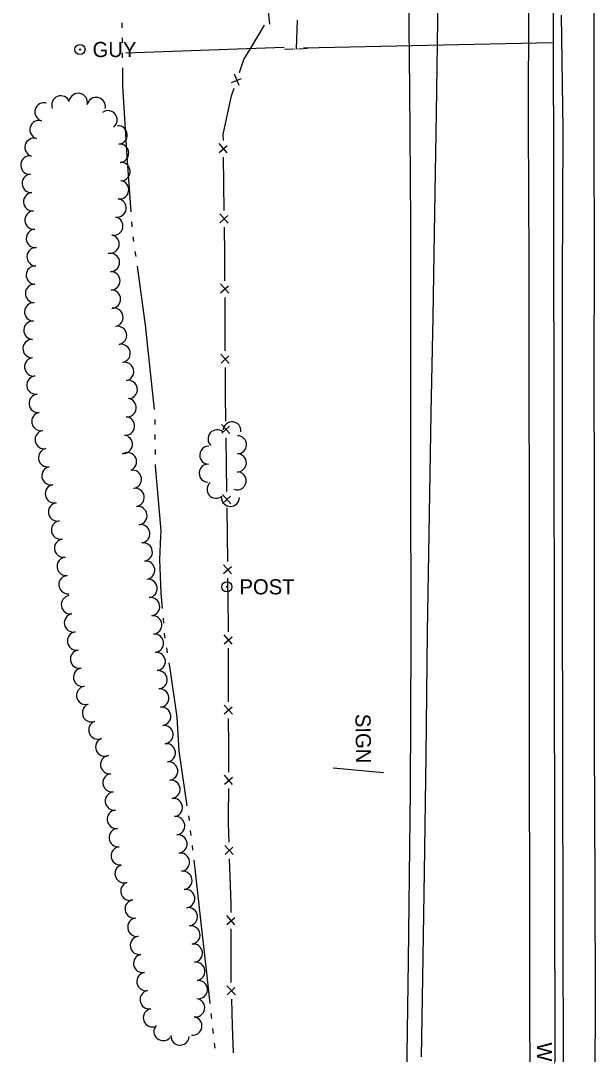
# Model space of a CAD drawing. Extents: x 589250 to 1188077, y 162953 to 363065.
# Drawn here: x 593833.4 to 594061.3, y 175216.8 to 175626.5 of the extents above; entities that cross this region are included whole.
import ezdxf

# ---------------------------------------------------------------- set-up
doc = ezdxf.new("R2010")
doc.units = 0
for name, color, linetype in [('E_DRN_Pipe', 7, 'Continuous'), ('E_DRN_SS_UG', 7, 'Continuous'), ('E_FEN_P', 7, 'Continuous'), ('E_LAND_TreeLine_P', 7, 'Continuous'), ('E_MISCPROP', 7, 'Continuous'), ('E_RDWY', 7, 'Continuous'), ('E_SGN', 7, 'Continuous'), ('E_SGN_Text', 7, 'Continuous'), ('E_UTL_EGuyWire', 7, 'Continuous'), ('E_WAL', 7, 'Continuous'), ('E_WAL_Text', 7, 'Continuous'), ('E_WTR_FlowLine', 7, 'Continuous')]:
    doc.layers.add(name, color=color, linetype=linetype)

msp = doc.modelspace()

# ---------------------------------------------------------------- linework, layer by layer
at = {"layer": 'E_DRN_Pipe'}
for p, q in [((594045.61, 175022.25), (594044.63, 175639.68)), ((593875.04, 175613.75), (593937.88, 175615.92))]:
    msp.add_line(p, q, dxfattribs=at)
at = {"layer": 'E_DRN_SS_UG'}
msp.add_line((594044.11, 175617.61), (593945.58, 175615.53), dxfattribs=at)
at = {"layer": 'E_FEN_P'}
for p, q in [((593932.17, 175625.13), (593931.66, 175630)), ((593924.6, 175615.5), (593930.05, 175624.62)), ((593921.92, 175611.02), (593924.6, 175615.5)), ((593920.18, 175605.91), (593921.92, 175611.02)), ((593917, 175601.96), (593920.88, 175603.57)), ((593919.99, 175600.76), (593918.14, 175605.3)), ((593917.02, 175596.67), (593918.05, 175599.69)), ((593915.45, 175589.41), (593917.02, 175596.67)), ((593913.72, 175581.4), (593915.45, 175589.41)), ((593913.75, 175578.98), (593913.72, 175581.4)), ((593915.29, 175574.06), (593912.03, 175577.72)), ((593912.07, 175574.19), (593915.19, 175577.01)), ((593913.96, 175561.79), (593913.83, 175572.41)), ((593914.09, 175551.17), (593913.96, 175561.79)), ((593915.63, 175546.25), (593912.37, 175549.91)), ((593912.41, 175546.38), (593915.53, 175549.2)), ((593914.3, 175533.98), (593914.17, 175544.6)), ((593914.3, 175533.16), (593914.3, 175533.98)), ((593914.36, 175523.36), (593914.3, 175533.16)), ((593915.88, 175518.43), (593912.63, 175522.11)), ((593912.65, 175518.58), (593915.79, 175521.38)), ((593914.46, 175506.17), (593914.4, 175516.79)), ((593914.52, 175495.55), (593914.46, 175506.17)), ((593916.03, 175490.62), (593912.79, 175494.3)), ((593912.81, 175490.77), (593915.95, 175493.57)), ((593914.58, 175484.92), (593914.55, 175488.97)), ((593914.66, 175478.35), (593914.58, 175484.92)), ((593914.79, 175467.74), (593914.66, 175478.35)), ((593916.33, 175462.82), (593913.07, 175466.47)), ((593913.11, 175462.95), (593916.23, 175465.77)), ((593915, 175450.54), (593914.87, 175461.16)), ((593915.13, 175439.93), (593915, 175450.54)), ((593916.67, 175435.01), (593913.41, 175438.66)), ((593913.45, 175435.13), (593916.57, 175437.96)), ((593915.34, 175422.73), (593915.21, 175433.35)), ((593915.46, 175412.12), (593915.34, 175422.73)), ((593917.01, 175407.19), (593913.75, 175410.85)), ((593913.79, 175407.32), (593916.91, 175410.15)), ((593915.67, 175394.92), (593915.55, 175405.54)), ((593915.76, 175388.13), (593915.67, 175394.92)), ((593915.77, 175384.31), (593915.76, 175388.13)), ((593917.27, 175379.37), (593914.04, 175383.06)), ((593914.04, 175379.53), (593917.19, 175382.32)), ((593915.81, 175367.11), (593915.78, 175377.73)), ((593915.83, 175356.49), (593915.81, 175367.11)), ((593917.33, 175351.56), (593914.1, 175355.25)), ((593914.11, 175351.72), (593917.26, 175354.51)), ((593915.87, 175339.3), (593915.85, 175349.92)), ((593915.9, 175328.68), (593915.87, 175339.3)), ((593917.4, 175323.74), (593914.17, 175327.44)), ((593914.18, 175323.91), (593917.32, 175326.7)), ((593915.81, 175311.49), (593915.9, 175322.11)), ((593915.78, 175308.15), (593915.81, 175311.49)), ((593916.02, 175300.87), (593915.78, 175308.15)), ((593917.66, 175295.98), (593914.32, 175299.58)), ((593914.44, 175296.05), (593917.5, 175298.93)), ((593916.57, 175283.69), (593916.23, 175294.3)), ((593916.8, 175276.42), (593916.57, 175283.69)), ((593916.81, 175273.07), (593916.8, 175276.42)), ((593918.31, 175268.14), (593915.08, 175271.83)), ((593915.09, 175268.3), (593918.24, 175271.09)), ((593916.84, 175255.88), (593916.82, 175266.5)), ((593916.87, 175245.31), (593916.84, 175255.88)), ((593918.51, 175240.37), (593915.18, 175243.96)), ((593915.29, 175240.44), (593918.35, 175243.32)), ((593916.87, 175245.26), (593916.87, 175245.31)), ((593917.42, 175228.08), (593917.08, 175238.69)), ((593917.76, 175217.46), (593917.42, 175228.08))]:
    msp.add_line(p, q, dxfattribs=at)
at = {"layer": 'E_LAND_TreeLine_P'}
for centre, radius, start, end in [((593856.2, 175594.05), 3.64, 347.1288, 167.1288), ((593842.62, 175590.27), 3.64, 74.1949, 254.1949), ((593849.3, 175593.03), 3.64, 21.4715, 201.4715), ((593863.3, 175592.43), 3.64, 347.1288, 167.1288), ((593868.02, 175587.18), 3.64, 306.2369, 126.2369), ((593840.64, 175583.26), 3.64, 74.1949, 254.1949), ((593872.01, 175581.19), 3.64, 274.4307, 94.4307), ((593838.66, 175576.25), 3.64, 74.1949, 254.1949), ((593872.57, 175573.93), 3.64, 274.4307, 94.4307), ((593837, 175569.21), 3.64, 94.3907, 274.3907), ((593873.13, 175566.66), 3.64, 274.4307, 94.4307), ((593837.56, 175561.95), 3.64, 94.3907, 274.3907), ((593872.58, 175559.43), 3.64, 262.1685, 82.1685), ((593838.12, 175554.69), 3.64, 94.3907, 274.3907), ((593871.59, 175552.22), 3.64, 262.1685, 82.1685), ((593838.67, 175547.42), 3.64, 94.3907, 274.3907), ((593870.29, 175545.05), 3.64, 258.3602, 78.3602), ((593839.23, 175540.16), 3.64, 94.3907, 274.3907), ((593868.82, 175537.92), 3.64, 258.3602, 78.3602), ((593839.49, 175532.89), 3.64, 87.5194, 267.5194), ((593868.95, 175530.64), 3.64, 271.5944, 91.5944), ((593839.17, 175525.62), 3.64, 87.5194, 267.5194), ((593869.15, 175523.36), 3.64, 271.5944, 91.5944), ((593838.86, 175518.34), 3.64, 87.5194, 267.5194), ((593869.36, 175516.08), 3.64, 271.5944, 91.5944), ((593838.54, 175511.06), 3.64, 87.5194, 267.5194), ((593870.37, 175508.89), 3.64, 281.1684, 101.1684), ((593838.23, 175503.78), 3.64, 87.5194, 267.5194), ((593871.78, 175501.74), 3.64, 281.1684, 101.1684), ((593837.91, 175496.51), 3.64, 87.5194, 267.5194), ((593873.19, 175494.6), 3.64, 281.1684, 101.1684), ((593838.54, 175489.26), 3.64, 96.9412, 276.9412), ((593874.6, 175487.45), 3.64, 281.1684, 101.1684), ((593839.42, 175482.03), 3.64, 96.9412, 276.9412), ((593876.01, 175480.31), 3.64, 281.1684, 101.1684), ((593840.3, 175474.8), 3.64, 96.9412, 276.9412), ((593875.59, 175473.07), 3.64, 264.3591, 84.3591), ((593841.4, 175467.61), 3.64, 100.5404, 280.5404), ((593874.87, 175465.82), 3.64, 264.3591, 84.3591), ((593917.17, 175463.93), 3.58, 353.5743, 173.5743), ((593842.73, 175460.44), 3.64, 100.5404, 280.5404), ((593911.23, 175460.75), 3.58, 49.0657, 229.0657), ((593874.07, 175458.58), 3.64, 263.1046, 83.1046), ((593919.35, 175458.39), 3.58, 269.4262, 89.4262), ((593844.06, 175453.28), 3.64, 100.5404, 280.5404), ((593875.7, 175451.65), 3.64, 295.4744, 115.4744), ((593907.93, 175454.28), 3.58, 88.3133, 268.3133), ((593919.28, 175451.23), 3.58, 269.4262, 89.4262), ((593907.72, 175447.12), 3.58, 88.3133, 268.3133), ((593845.39, 175446.12), 3.64, 100.5404, 280.5404), ((593877.62, 175444.7), 3.64, 278.8294, 98.8294), ((593919.2, 175444.07), 3.58, 248.8979, 68.8979), ((593846.73, 175438.96), 3.64, 100.5404, 280.5404), ((593910.87, 175440.76), 3.58, 130.9356, 310.9356), ((593878.74, 175437.5), 3.64, 278.8294, 98.8294), ((593848, 175431.79), 3.64, 99.3724, 279.3724), ((593879.86, 175430.3), 3.64, 278.8294, 98.8294), ((593916.53, 175437.51), 3.58, 180.6993, 0.6993), ((593849.19, 175424.6), 3.64, 99.3724, 279.3724), ((593880.97, 175423.11), 3.64, 278.8294, 98.8294), ((593850.38, 175417.42), 3.64, 99.3724, 279.3724), ((593881.95, 175415.89), 3.64, 277.6675, 97.6675), ((593851.42, 175410.21), 3.64, 95.5984, 275.5984), ((593882.92, 175408.67), 3.64, 277.6675, 97.6675), ((593852.13, 175402.96), 3.64, 95.5984, 275.5984), ((593883.89, 175401.45), 3.64, 277.6675, 97.6675), ((593853.1, 175395), 3.64, 99.5639, 279.5639), ((593884.87, 175394.23), 3.64, 277.6675, 97.6675), ((593854.31, 175387.81), 3.64, 99.5639, 279.5639), ((593885.75, 175387), 3.64, 275.414, 95.414), ((593855.52, 175380.63), 3.64, 99.5639, 279.5639), ((593886.44, 175379.75), 3.64, 275.414, 95.414), ((593856.73, 175373.45), 3.64, 99.5639, 279.5639), ((593887.12, 175372.5), 3.64, 275.414, 95.414), ((593857.94, 175366.26), 3.64, 99.5639, 279.5639), ((593887.81, 175365.25), 3.64, 275.414, 95.414), ((593859.15, 175359.08), 3.64, 99.5639, 279.5639), ((593888.5, 175357.99), 3.64, 275.414, 95.414), ((593861.45, 175352.19), 3.64, 110.2359, 290.2359), ((593889.26, 175350.75), 3.64, 277.2562, 97.2562), ((593864, 175345.36), 3.64, 111.8605, 291.8605), ((593890.18, 175343.52), 3.64, 277.2562, 97.2562), ((593866.71, 175338.6), 3.64, 111.8605, 291.8605), ((593891.1, 175336.3), 3.64, 277.2562, 97.2562), ((593868.65, 175331.64), 3.64, 97.4091, 277.4091), ((593892.02, 175329.07), 3.64, 277.2562, 97.2562), ((593869.59, 175324.42), 3.64, 97.4091, 277.4091), ((593892.94, 175321.85), 3.64, 277.2562, 97.2562), ((593870.53, 175317.19), 3.64, 97.4091, 277.4091), ((593893.87, 175314.62), 3.64, 277.4091, 97.4091), ((593871.33, 175309.95), 3.64, 96.0551, 276.0551), ((593894.81, 175307.4), 3.64, 277.4091, 97.4091), ((593872.1, 175302.71), 3.64, 96.0551, 276.0551), ((593895.75, 175300.18), 3.64, 277.4091, 97.4091), ((593872.87, 175295.47), 3.64, 96.0551, 276.0551), ((593896.69, 175292.95), 3.64, 277.4091, 97.4091), ((593874.39, 175288.38), 3.64, 108.2248, 288.2248), ((593897.69, 175285.74), 3.64, 278.5146, 98.5146), ((593876.66, 175281.47), 3.64, 108.2248, 288.2248), ((593898.77, 175278.53), 3.64, 278.5146, 98.5146), ((593878.39, 175274.42), 3.64, 98.2231, 278.2231), ((593899.85, 175271.33), 3.64, 278.5146, 98.5146), ((593879.43, 175267.21), 3.64, 98.2231, 278.2231), ((593900.85, 175264.11), 3.64, 277.7277, 97.7277), ((593880.47, 175260), 3.64, 98.2231, 278.2231), ((593901.83, 175256.9), 3.64, 277.7277, 97.7277), ((593881.74, 175252.83), 3.64, 100.8239, 280.8239), ((593902.81, 175249.68), 3.64, 277.7277, 97.7277), ((593883.08, 175245.67), 3.64, 99.9719, 279.9719), ((593903.79, 175242.46), 3.64, 277.7277, 97.7277), ((593884.34, 175238.49), 3.64, 99.9719, 279.9719), ((593902.71, 175235.26), 3.64, 261.4532, 81.4532), ((593885.61, 175231.32), 3.64, 99.9719, 279.9719), ((593901.63, 175228.05), 3.64, 261.4532, 81.4532), ((593889.84, 175225.86), 3.64, 139.7849, 319.7849), ((593896.56, 175224.09), 3.64, 177.3328, 357.3328)]:
    msp.add_arc(centre, radius, start, end, dxfattribs=at)
at = {"layer": 'E_MISCPROP'}
for radius in [2, 0.25]:
    msp.add_circle((593915.14, 175402.09), radius, dxfattribs=at)
at = {"layer": 'E_RDWY'}
for p, q in [((594034.81, 175585.32), (594034.98, 175648)), ((594060.84, 175580.26), (594060.78, 175642)), ((593998.28, 175589.79), (593998.89, 175635.63)), ((593997.59, 175550.49), (593998.28, 175589.79)), ((594035.01, 175531.07), (594034.81, 175585.32)), ((594060.95, 175532.79), (594060.84, 175580.26)), ((593996.92, 175509.09), (593997.59, 175550.49)), ((594060.8, 175486.95), (594060.95, 175532.79)), ((594035.05, 175488.97), (594035.01, 175531.07)), ((593996.22, 175470.96), (593996.92, 175509.09)), ((594035.09, 175428.63), (594035.05, 175488.97)), ((594060.91, 175440.17), (594060.8, 175486.95)), ((593995.4, 175423.24), (593996.22, 175470.96)), ((594060.95, 175398.78), (594060.91, 175440.17)), ((594035.18, 175382.56), (594035.09, 175428.63)), ((593994.7, 175384.17), (593995.4, 175423.24)), ((594060.94, 175341.48), (594060.95, 175398.78)), ((593994.13, 175335.05), (593994.7, 175384.17)), ((594035.1, 175331.81), (594035.18, 175382.56)), ((594061.18, 175283.95), (594060.94, 175341.48)), ((593993.53, 175288.97), (593994.13, 175335.05)), ((594035.29, 175278.02), (594035.1, 175331.81)), ((593992.87, 175247.1), (593993.53, 175288.97)), ((594061.27, 175238.35), (594061.18, 175283.95)), ((594035.34, 175235.93), (594035.29, 175278.02)), ((593992.32, 175215.76), (593992.87, 175247.1)), ((594061.25, 175182.22), (594061.27, 175238.35)), ((594035.45, 175187.98), (594035.34, 175235.93))]:
    msp.add_line(p, q, dxfattribs=at)
at = {"layer": 'E_SGN'}
msp.add_line((593957.27, 175330.29), (593977.26, 175328.57), dxfattribs=at)
at = {"layer": 'E_UTL_EGuyWire'}
for radius in [2, 0.25]:
    msp.add_circle((593856.88, 175615.03), radius, dxfattribs=at)
at = {"layer": 'E_WAL'}
for p, q in [((593987.14, 175639.95), (593987.63, 175599.48)), ((594048.45, 175583.38), (594047.9, 175628.65)), ((593987.63, 175599.48), (593987.91, 175546.34)), ((594048.26, 175522.57), (594048.45, 175583.38)), ((593987.91, 175546.34), (593987.9, 175500.88)), ((594048.25, 175461.76), (594048.26, 175522.57)), ((593987.9, 175500.88), (593987.96, 175450.36)), ((594048.2, 175404.51), (594048.25, 175461.76)), ((593987.96, 175450.36), (593988.06, 175380.58)), ((594048.32, 175333.23), (594048.2, 175404.51)), ((593988.06, 175380.58), (593987.85, 175321.27)), ((594048.57, 175266.63), (594048.32, 175333.23)), ((593987.85, 175321.27), (593986.99, 175253.9)), ((594048.68, 175211.81), (594048.57, 175266.63)), ((593986.99, 175253.9), (593985.88, 175176.06))]:
    msp.add_line(p, q, dxfattribs=at)
at = {"layer": 'E_WTR_FlowLine'}
for p, q in [((593942.76, 175615.29), (593943.18, 175626.71)), ((593873.48, 175625.55), (593873.51, 175625.34)), ((593873.51, 175625.34), (593873.53, 175623.57)), ((593873.58, 175619.63), (593873.6, 175617.66)), ((593937.99, 175615.22), (593941.3, 175615.26)), ((593941.76, 175615.26), (593941.99, 175615.27)), ((593942.45, 175615.27), (593942.68, 175615.29)), ((593943.13, 175615.31), (593943.36, 175615.32)), ((593943.82, 175615.35), (593947.13, 175615.52)), ((593873.65, 175613.71), (593873.67, 175611.74)), ((593873.72, 175607.79), (593873.81, 175600.59)), ((593873.81, 175600.59), (593875.04, 175579.22)), ((593875.04, 175579.22), (593875.42, 175572.68)), ((593875.42, 175572.68), (593877.06, 175550.68)), ((593877.36, 175546.75), (593877.5, 175544.78)), ((593877.89, 175540.85), (593878.16, 175538.9)), ((593878.7, 175534.99), (593878.98, 175533.04)), ((593879.52, 175529.13), (593882.91, 175504.85)), ((593882.91, 175504.85), (593883.33, 175500.77)), ((593883.33, 175500.77), (593886.3, 175472.32)), ((593886.53, 175468.38), (593886.55, 175466.41)), ((593886.6, 175462.46), (593886.63, 175460.49)), ((593886.67, 175456.55), (593886.7, 175454.57)), ((593886.75, 175450.63), (593886.75, 175449.98)), ((593886.75, 175449.98), (593888.97, 175424.3)), ((593888.88, 175422.12), (593888.48, 175412.87)), ((593888.97, 175424.3), (593888.88, 175422.12)), ((593888.48, 175412.87), (593888.96, 175399.55)), ((593888.96, 175399.55), (593889.48, 175393.55)), ((593889.81, 175389.61), (593889.98, 175387.65)), ((593890.32, 175383.72), (593890.44, 175382.42)), ((593890.44, 175382.42), (593890.54, 175381.76)), ((593891.18, 175377.86), (593891.49, 175375.91)), ((593892.13, 175372.02), (593892.49, 175369.75)), ((593892.49, 175369.75), (593895.27, 175350.43)), ((593895.27, 175350.43), (593895.68, 175343.65)), ((593895.68, 175343.65), (593896.07, 175337.11)), ((593896.07, 175337.11), (593899.28, 175315.29)), ((593899.86, 175311.39), (593900.14, 175309.43)), ((593900.62, 175305.52), (593900.85, 175303.56)), ((593901.32, 175299.64), (593901.55, 175297.68)), ((593902.01, 175293.76), (593902.7, 175287.99)), ((593902.7, 175287.99), (593905.26, 175265.34)), ((593905.26, 175265.34), (593906.97, 175250.27)), ((593906.97, 175250.27), (593908.42, 175236.9)), ((593908.84, 175232.98), (593909.06, 175231.02)), ((593909.48, 175227.09), (593909.69, 175225.13)), ((593910.12, 175221.21), (593910.33, 175219.25))]:
    msp.add_line(p, q, dxfattribs=at)

# ---------------------------------------------------------------- texts
at = {"layer": 'E_MISCPROP'}
msp.add_text('POST', height=6, dxfattribs=at).set_placement((593920.14, 175399.09))
at = {"layer": 'E_SGN_Text'}
msp.add_text('SIGN', height=6, rotation=270.6993, dxfattribs=at).set_placement((593966.12, 175351.72))
at = {"layer": 'E_UTL_EGuyWire'}
msp.add_text('GUY', height=6, dxfattribs=at).set_placement((593861.88, 175612.03))
at = {"layer": 'E_WAL_Text'}
msp.add_text('W', height=6, rotation=269.9503, dxfattribs=at).set_placement((594038.13, 175221.56))

doc.saveas('drawing.dxf')
